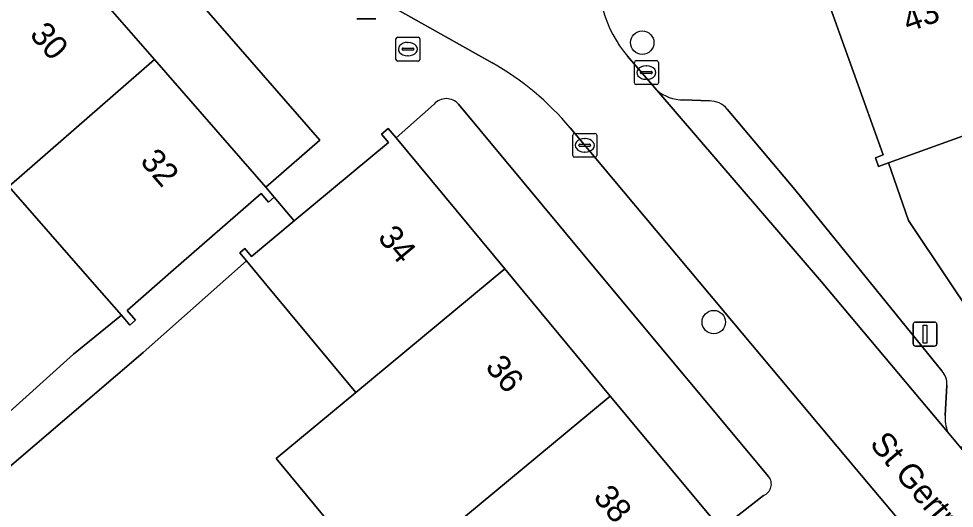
# Model space of a CAD drawing. Extents: x 162523 to 163266, y 381230 to 382050.
# Drawn here: x 162679.21 to 162718.25, y 381740.55 to 381760.98 of the extents above; entities that cross this region are included whole.
import ezdxf

# ---------------------------------------------------------------- set-up
doc = ezdxf.new("R2010")
doc.units = 0
for name, color, linetype in [('IMGEO_Boom', 7, 'Continuous'), ('IMGEO_Brandkraan', 7, 'Continuous'), ('IMGEO_Erf', 7, 'Continuous'), ('IMGEO_Kolk', 7, 'Continuous'), ('IMGEO_Lichtmast', 7, 'Continuous'), ('IMGEO_Muur', 7, 'Continuous'), ('IMGEO_Openbare_ruimte_label', 7, 'Continuous'), ('IMGEO_Pand', 7, 'Continuous'), ('IMGEO_Pand_nummerreeks', 7, 'Continuous'), ('IMGEO_Parkeervlak_open', 7, 'Continuous'), ('IMGEO_Rijbaan_lokaal_open', 7, 'Continuous'), ('IMGEO_Voetpad_open', 7, 'Continuous')]:
    doc.layers.add(name, color=color, linetype=linetype)

msp = doc.modelspace()

# ---------------------------------------------------------------- linework, layer by layer
at = {"layer": 'IMGEO_Boom'}
for centre in [(162705.23, 381759.978), (162708.212, 381748.317)]:
    msp.add_circle(centre, 0.489, dxfattribs=at)
at = {"layer": 'IMGEO_Brandkraan'}
for p, q in [((162694.951, 381759.281), (162694.951, 381760.133)), ((162695.026, 381760.207), (162695.878, 381760.207)), ((162695.952, 381760.133), (162695.952, 381759.281)), ((162695.21, 381759.701), (162695.21, 381759.713)), ((162695.253, 381759.75), (162695.651, 381759.75)), ((162695.439, 381759.987), (162695.464, 381759.987)), ((162695.694, 381759.713), (162695.694, 381759.701)), ((162695.648, 381759.664), (162695.25, 381759.664)), ((162695.462, 381759.427), (162695.437, 381759.427)), ((162695.878, 381759.207), (162695.026, 381759.207))]:
    msp.add_line(p, q, dxfattribs=at)
for points in [[(162694.951, 381759.281), (162694.951, 381760.133)], [(162695.026, 381760.207), (162695.878, 381760.207)], [(162695.952, 381760.133), (162695.952, 381759.281)], [(162695.878, 381759.207), (162695.026, 381759.207)]]:
    msp.add_lwpolyline(points, dxfattribs=at)
for centre, radius, start, end in [((162695.028, 381760.131), 0.0765, 91.552, 178.448), ((162695.028, 381760.131), 0.0765, 91.552, 178.448), ((162695.876, 381760.131), 0.0765, 1.552, 88.448), ((162695.876, 381760.131), 0.0765, 1.552, 88.448), ((162695.25, 381759.71), 0.0403, 85.8775, 175.7526), ((162695.247, 381759.7), 0.0366, 178.938, 274.7102), ((162695.651, 381759.707), 0.043, 264.8664, 352.4533), ((162695.655, 381759.712), 0.0386, 1.7309, 96.639), ((162695.028, 381759.283), 0.0765, 181.552, 268.448), ((162695.028, 381759.283), 0.0765, 181.552, 268.448), ((162695.876, 381759.283), 0.0765, 271.552, 358.448), ((162695.876, 381759.283), 0.0765, 271.552, 358.448)]:
    msp.add_arc(centre, radius, start, end, dxfattribs=at)
for centre, major_axis, ratio, start_param, end_param in [((162695.438, 381759.707), (-0.387, 0.002), 0.722429, 4.712389, 7.853982), ((162695.463, 381759.707), (-0.39, 0.002), 0.717154, 1.570796, 4.712389)]:
    msp.add_ellipse(centre, major_axis=major_axis, ratio=ratio, start_param=start_param, end_param=end_param, dxfattribs=at)
at = {"layer": 'IMGEO_Erf'}
msp.add_lwpolyline([(162691.781, 381755.909), (162641.055, 381814.077), (162638.825, 381812.07), (162643.552, 381806.65), (162648.146, 381801.382), (162652.703, 381796.157), (162657.326, 381790.856), (162661.852, 381785.666), (162666.513, 381780.321), (162671.069, 381775.096), (162675.726, 381769.756), (162680.299, 381764.512), (162684.872, 381759.269), (162689.516, 381753.943)], close=True, dxfattribs=at)
for points in [[(162696.544, 381757.406), (162694.953, 381756.002), (162699.489, 381750.538), (162699.936, 381750), (162703.896, 381745.23), (162708.503, 381739.682), (162710.29, 381741.082)], [(162710.499, 381741.87), (162703.729, 381750), (162697.563, 381757.405)], [(162719.795, 381756.5), (162715.507, 381754.962), (162716.34, 381752.561), (162718.054, 381750), (162721.308, 381745.14)], [(162675.141, 381741.258), (162681.499, 381746.983), (162683.494, 381748.598), (162682.272, 381750), (162678.803, 381753.977)], [(162694.349, 381737.307), (162689.946, 381742.62), (162693.272, 381745.375), (162689.439, 381750), (162688.715, 381750.873), (162684.402, 381747.053), (162674.188, 381738.328)]]:
    msp.add_lwpolyline(points, dxfattribs=at)
for centre, radius, start, end in [((162697.053, 381756.972), 0.669, 40.3293, 139.5583), ((162710.117, 381741.55), 0.499, 290.2973, 39.9938)]:
    msp.add_arc(centre, radius, start, end, dxfattribs=at)
at = {"layer": 'IMGEO_Kolk'}
for p, q in [((162704.899, 381758.303), (162704.899, 381759.155)), ((162704.974, 381759.229), (162705.826, 381759.229)), ((162705.387, 381759.009), (162705.412, 381759.009)), ((162705.9, 381759.155), (162705.9, 381758.303)), ((162705.158, 381758.723), (162705.158, 381758.735)), ((162705.596, 381758.686), (162705.198, 381758.686)), ((162705.201, 381758.772), (162705.599, 381758.772)), ((162705.642, 381758.735), (162705.642, 381758.723)), ((162705.826, 381758.229), (162704.974, 381758.229)), ((162705.41, 381758.449), (162705.385, 381758.449)), ((162702.404, 381756.192), (162703.256, 381756.192)), ((162702.329, 381755.266), (162702.329, 381756.118)), ((162702.817, 381755.972), (162702.842, 381755.972)), ((162703.33, 381756.118), (162703.33, 381755.266)), ((162702.588, 381755.686), (162702.588, 381755.698)), ((162703.026, 381755.649), (162702.628, 381755.649)), ((162702.631, 381755.735), (162703.029, 381755.735)), ((162702.84, 381755.412), (162702.815, 381755.412)), ((162703.072, 381755.698), (162703.072, 381755.686)), ((162703.256, 381755.192), (162702.404, 381755.192))]:
    msp.add_line(p, q, dxfattribs=at)
for points in [[(162704.899, 381758.303), (162704.899, 381759.155)], [(162704.974, 381759.229), (162705.826, 381759.229)], [(162705.9, 381759.155), (162705.9, 381758.303)], [(162705.826, 381758.229), (162704.974, 381758.229)], [(162702.404, 381756.192), (162703.256, 381756.192)], [(162702.329, 381755.266), (162702.329, 381756.118)], [(162703.33, 381756.118), (162703.33, 381755.266)], [(162703.256, 381755.192), (162702.404, 381755.192)]]:
    msp.add_lwpolyline(points, dxfattribs=at)
for centre, radius, start, end in [((162704.976, 381759.153), 0.0765, 91.552, 178.448), ((162704.976, 381759.153), 0.0765, 91.552, 178.448), ((162705.824, 381759.153), 0.0765, 1.552, 88.448), ((162705.824, 381759.153), 0.0765, 1.552, 88.448), ((162705.198, 381758.732), 0.0403, 85.8775, 175.7526), ((162705.195, 381758.722), 0.0366, 178.938, 274.7102), ((162705.599, 381758.729), 0.043, 264.8664, 352.4533), ((162705.603, 381758.734), 0.0386, 1.7309, 96.639), ((162704.976, 381758.305), 0.0765, 181.552, 268.448), ((162704.976, 381758.305), 0.0765, 181.552, 268.448), ((162705.824, 381758.305), 0.0765, 271.552, 358.448), ((162705.824, 381758.305), 0.0765, 271.552, 358.448), ((162702.406, 381756.116), 0.0765, 91.552, 178.448), ((162702.406, 381756.116), 0.0765, 91.552, 178.448), ((162703.254, 381756.116), 0.0765, 1.552, 88.448), ((162703.254, 381756.116), 0.0765, 1.552, 88.448), ((162702.628, 381755.695), 0.0403, 85.8775, 175.7526), ((162702.625, 381755.685), 0.0366, 178.938, 274.7102), ((162703.029, 381755.692), 0.043, 264.8664, 352.4533), ((162703.033, 381755.697), 0.0386, 1.7309, 96.639), ((162702.406, 381755.268), 0.0765, 181.552, 268.448), ((162702.406, 381755.268), 0.0765, 181.552, 268.448), ((162703.254, 381755.268), 0.0765, 271.552, 358.448), ((162703.254, 381755.268), 0.0765, 271.552, 358.448)]:
    msp.add_arc(centre, radius, start, end, dxfattribs=at)
for centre, major_axis, ratio, start_param, end_param in [((162705.386, 381758.729), (-0.387, 0.002), 0.722429, 4.712389, 7.853982), ((162705.411, 381758.729), (-0.39, 0.002), 0.717154, 1.570796, 4.712389), ((162702.816, 381755.692), (-0.387, 0.002), 0.722429, 4.712389, 7.853982), ((162702.841, 381755.692), (-0.39, 0.002), 0.717154, 1.570796, 4.712389)]:
    msp.add_ellipse(centre, major_axis=major_axis, ratio=ratio, start_param=start_param, end_param=end_param, dxfattribs=at)
at = {"layer": 'IMGEO_Lichtmast'}
for p, q in [((162694.112, 381760.976), (162693.322, 381760.976)), ((162693.322, 381760.976), (162694.112, 381760.976)), ((162716.533, 381747.415), (162716.533, 381748.215)), ((162716.533, 381748.215), (162716.533, 381747.415)), ((162716.633, 381748.315), (162717.423, 381748.315)), ((162717.423, 381748.315), (162716.633, 381748.315)), ((162717.523, 381748.215), (162717.523, 381747.415)), ((162717.523, 381747.415), (162717.523, 381748.215)), ((162717.423, 381747.315), (162716.633, 381747.315)), ((162716.633, 381747.315), (162717.423, 381747.315))]:
    msp.add_line(p, q, dxfattribs=at)
msp.add_lwpolyline([(162716.953, 381748.19), (162717.103, 381748.19), (162717.103, 381747.44), (162716.953, 381747.44), (162716.953, 381748.19)], dxfattribs=at)
for centre, start, end in [((162716.633, 381748.215), 90, 180), ((162716.633, 381748.215), 90, 180), ((162717.423, 381748.215), 0, 90), ((162717.423, 381748.215), 360, 90), ((162716.633, 381747.415), 180, 270), ((162716.633, 381747.415), 180, 270), ((162717.423, 381747.415), 270, 0), ((162717.423, 381747.415), 270, 0)]:
    msp.add_arc(centre, 0.1, start, end, dxfattribs=at)
at = {"layer": 'IMGEO_Muur'}
msp.add_lwpolyline([(162716.34, 381752.561), (162715.507, 381754.962)], dxfattribs=at)
at = {"layer": 'IMGEO_Pand'}
for points in [[(162722.235, 381757.375), (162719.702, 381765.1), (162712.683, 381762.58), (162712.302, 381762.443), (162712.433, 381762.08), (162712.806, 381762.214), (162715.287, 381755.295), (162714.957, 381755.177), (162715.088, 381754.812), (162715.507, 381754.962), (162719.795, 381756.5)], [(162678.803, 381753.977), (162684.872, 381759.269), (162680.299, 381764.512), (162670.965, 381756.372), (162675.537, 381751.129)], [(162689.326, 381753.685), (162689.639, 381753.326), (162689.875, 381753.532), (162689.516, 381753.943), (162684.872, 381759.269), (162678.803, 381753.977), (162682.272, 381750), (162683.494, 381748.598), (162683.851, 381748.189), (162684.088, 381748.396), (162683.731, 381748.805), (162685.101, 381750), (162685.558, 381750.399)], [(162694.953, 381756.002), (162694.627, 381756.394), (162694.344, 381756.159), (162694.637, 381755.807), (162690.707, 381752.54), (162688.925, 381751.059), (162688.651, 381751.382), (162688.443, 381751.202), (162688.715, 381750.873), (162689.439, 381750), (162693.272, 381745.375), (162698.841, 381750), (162699.489, 381750.538)], [(162703.896, 381745.23), (162699.936, 381750), (162699.489, 381750.538), (162698.841, 381750), (162693.272, 381745.375), (162689.946, 381742.62), (162694.349, 381737.307), (162694.832, 381737.707)], [(162708.25, 381739.47), (162708.503, 381739.682), (162703.896, 381745.23), (162694.832, 381737.707), (162699.477, 381732.102), (162702.316, 381734.461)]]:
    msp.add_lwpolyline(points, close=True, dxfattribs=at)
at = {"layer": 'IMGEO_Parkeervlak_open'}
for points in [[(162705.833, 381757.992), (162712.715, 381750), (162717.972, 381743.735)], [(162708.032, 381757.543), (162706.945, 381757.585)], [(162711.597, 381753.843), (162708.767, 381757.199)], [(162717.734, 381746.276), (162711.597, 381753.843)], [(162717.875, 381744.422), (162717.941, 381745.683)]]:
    msp.add_lwpolyline(points, dxfattribs=at)
for centre, radius, start, end in [((162706.974, 381759.387), 1.803, 230.7213, 269.0727), ((162708.07, 381756.667), 0.877, 37.3549, 92.4834), ((162717.19, 381745.754), 0.754, 354.6344, 43.851), ((162719.497, 381744.301), 1.627, 175.7231, 200.3503)]:
    msp.add_arc(centre, radius, start, end, dxfattribs=at)
at = {"layer": 'IMGEO_Rijbaan_lokaal_open'}
for points in [[(162691.678, 381763.348), (162694.08, 381761.879), (162694.206, 381761.823), (162698.967, 381759.13)], [(162705.833, 381757.992), (162704.615, 381759.413)], [(162702.219, 381756.423), (162707.598, 381750), (162709.828, 381747.338), (162714.157, 381742.181), (162716.593, 381739.279), (162716.915, 381738.896), (162725.543, 381728.658), (162725.961, 381728.158), (162730.346, 381722.768), (162731.08, 381721.865), (162731.988, 381720.709), (162735.076, 381723.106), (162734.001, 381724.355), (162727.299, 381732.493), (162724.189, 381736.27), (162721.8, 381739.172), (162720.936, 381740.202), (162718.528, 381743.072), (162717.972, 381743.735), (162712.715, 381750), (162705.833, 381757.992)]]:
    msp.add_lwpolyline(points, dxfattribs=at)
for centre, radius, start, end in [((162708.5, 381762.706), 5.093, 171.4192, 220.2885), ((162693.144, 381748.828), 11.834, 39.9271, 60.5241)]:
    msp.add_arc(centre, radius, start, end, dxfattribs=at)
at = {"layer": 'IMGEO_Voetpad_open'}
for points in [[(162641.055, 381814.077), (162691.781, 381755.909), (162689.516, 381753.943), (162689.875, 381753.532), (162690.707, 381752.54), (162694.637, 381755.807), (162694.344, 381756.159), (162694.627, 381756.394), (162694.953, 381756.002), (162696.544, 381757.406)], [(162726.488, 381738.887), (162724.481, 381741.349), (162724.241, 381741.622), (162723.467, 381742.504), (162723.333, 381742.657), (162721.308, 381745.14), (162718.054, 381750), (162716.34, 381752.561), (162715.507, 381754.962), (162715.088, 381754.812), (162714.957, 381755.177), (162715.287, 381755.295), (162712.806, 381762.214)], [(162698.967, 381759.13), (162694.206, 381761.823), (162694.08, 381761.879)], [(162704.615, 381759.413), (162705.833, 381757.992)], [(162697.563, 381757.405), (162703.729, 381750), (162710.499, 381741.87)], [(162706.945, 381757.585), (162708.032, 381757.543)], [(162708.767, 381757.199), (162711.597, 381753.843), (162717.734, 381746.276)], [(162716.915, 381738.896), (162716.593, 381739.279), (162714.157, 381742.181), (162709.828, 381747.338), (162707.598, 381750), (162702.219, 381756.423)], [(162674.188, 381738.328), (162684.402, 381747.053), (162688.715, 381750.873), (162688.443, 381751.202), (162688.651, 381751.382), (162688.925, 381751.059), (162690.707, 381752.54), (162689.875, 381753.532), (162689.639, 381753.326), (162689.326, 381753.685), (162685.558, 381750.399), (162685.101, 381750), (162683.731, 381748.805), (162684.088, 381748.396), (162683.851, 381748.189), (162683.494, 381748.598), (162681.499, 381746.983), (162675.141, 381741.258)], [(162717.941, 381745.683), (162717.875, 381744.422)], [(162717.972, 381743.735), (162718.528, 381743.072), (162719.251, 381743.697), (162728.038, 381733.186)], [(162710.29, 381741.082), (162708.503, 381739.682), (162708.25, 381739.47), (162709.361, 381738.132), (162709.568, 381738.304), (162716.215, 381730.308), (162715.356, 381729.594), (162718.174, 381727.189), (162718.487, 381727.556), (162723.732, 381723.076), (162725.064, 381721.931), (162727.627, 381723.721), (162726.412, 381725.234), (162722.847, 381729.427), (162717.526, 381735.802)]]:
    msp.add_lwpolyline(points, dxfattribs=at)
for centre, radius, start, end in [((162708.5, 381762.706), 5.093, 171.4192, 220.2885), ((162693.144, 381748.828), 11.834, 39.9271, 60.5241), ((162706.974, 381759.387), 1.803, 230.7213, 269.0727), ((162697.053, 381756.972), 0.669, 40.3293, 139.5583), ((162708.07, 381756.667), 0.877, 37.3549, 92.4834), ((162717.19, 381745.754), 0.754, 354.6344, 43.851), ((162719.497, 381744.301), 1.627, 175.7231, 200.3503), ((162710.117, 381741.55), 0.499, 290.2973, 39.9938)]:
    msp.add_arc(centre, radius, start, end, dxfattribs=at)

# ---------------------------------------------------------------- texts
at = {"layer": 'IMGEO_Openbare_ruimte_label'}
msp.add_text('St Gertrudislaan', height=1, rotation=310.0917, dxfattribs=at).set_placement((162714.682, 381743.216))
at = {"layer": 'IMGEO_Pand_nummerreeks'}
for s, rotation, p in [('43', 19.754, (162716.322, 381760.402)), ('30', 311.0908, (162679.628, 381760.29)), ('32', 311.0923, (162684.238, 381755.005)), ('34', 309.7058, (162694.153, 381751.831)), ('36', 309.7028, (162698.642, 381746.425)), ('38', 309.7027, (162703.15, 381740.995))]:
    msp.add_text(s, height=1, rotation=rotation, dxfattribs=at).set_placement(p)

doc.saveas('drawing.dxf')
